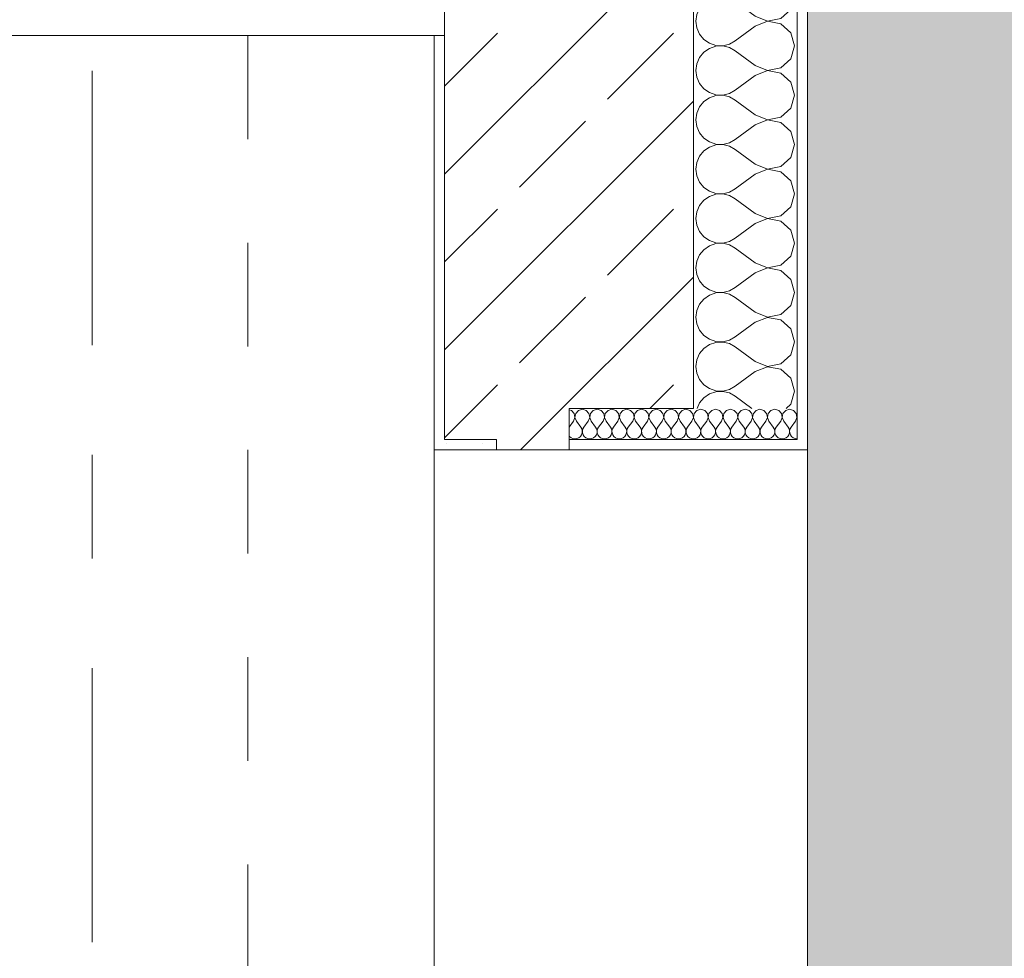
# Model space of a CAD drawing. Header units: metres. Extents: x -3.6 to 85.2, y -11 to 16.8.
# Tile 445 of 508: x 54.5 to 55.4, y -1.4 to -0.5. Entities that reach past the tile are written whole.
import ezdxf

# ---------------------------------------------------------------- set-up
doc = ezdxf.new("R2010")
doc.units = ezdxf.units.M
doc.header["$MEASUREMENT"] = 0
doc.linetypes.add('Strichlinie doppelt', pattern=[0.546806, 0.264583, -0.105833, 0.070556, -0.105833])
doc.linetypes.add('Untersicht', pattern=[0.1, 0.075, -0.025])
for name, color, linetype in [('301 - Elemente.Linie', 7, 'Continuous'), ('302 - Elemente.Schraffur', 7, 'Continuous'), ('451 - Universal.Achsen Raster', 7, 'Continuous'), ('605 - Struktur.Wand Innen', 7, 'Continuous')]:
    doc.layers.add(name, color=color, linetype=linetype)
pattern_1 = [(0, (0, 0), (0, 0.08660254), [0, -0.05]), (0, (0.025, 0.0433), (0, 0.08660254), [0, -0.05])]
pattern_2 = [(45, (0, 0), (-0.01767767, 0.01767767), [0, -0.025])]

# ---------------------------------------------------------------- blocks, each defined once
blk = doc.blocks.new('*X47')
at = {"layer": '605 - Struktur.Wand Innen', "color": 7, "linetype": 'Continuous', "lineweight": 5}
for p, q in [((55.11306, 0.00494), (55.11237, 0)), ((55.16951, 0.00476), (55.16927, 0.00494)), ((55.16951, 0.00476), (55.18166, 0.0001)), ((55.18166, 0.0001), (55.19445, 0.00251)), ((55.19445, 0.00251), (55.1971, 0.00494)), ((55.11237, 0), (55.11328, -0.00651)), ((55.11328, -0.00651), (55.11593, -0.01252)), ((55.16951, -0.00476), (55.15047, -0.01905)), ((55.18166, -0.0001), (55.16951, -0.00476)), ((55.19445, -0.00251), (55.18166, -0.0001)), ((55.20405, -0.01129), (55.19445, -0.00251)), ((55.11593, -0.01252), (55.12012, -0.01758)), ((55.12012, -0.01758), (55.12553, -0.0213)), ((55.20761, -0.02381), (55.20405, -0.01129)), ((55.12553, -0.02632), (55.12012, -0.03004)), ((55.12553, -0.0213), (55.13176, -0.0234)), ((55.13176, -0.02422), (55.12553, -0.02632)), ((55.13176, -0.0234), (55.13832, -0.02371)), ((55.13832, -0.02391), (55.13176, -0.02422)), ((55.13832, -0.02371), (55.14472, -0.02223)), ((55.14472, -0.02539), (55.13832, -0.02391)), ((55.14472, -0.02223), (55.15047, -0.01905)), ((55.15047, -0.02857), (55.14472, -0.02539)), ((55.20405, -0.03633), (55.20761, -0.02381)), ((55.11593, -0.0351), (55.11328, -0.04111)), ((55.12012, -0.03004), (55.11593, -0.0351)), ((55.16951, -0.04286), (55.15047, -0.02857)), ((55.19445, -0.04511), (55.20405, -0.03633)), ((55.11328, -0.04111), (55.11237, -0.04762)), ((55.16951, -0.04286), (55.18166, -0.04752)), ((55.18166, -0.04752), (55.19445, -0.04511)), ((55.11237, -0.04762), (55.11328, -0.05413)), ((55.11328, -0.05413), (55.11593, -0.06014)), ((55.16951, -0.05238), (55.15047, -0.06667)), ((55.18166, -0.04772), (55.16951, -0.05238)), ((55.19445, -0.05013), (55.18166, -0.04772)), ((55.20405, -0.05891), (55.19445, -0.05013)), ((55.11593, -0.06014), (55.12012, -0.06519)), ((55.12012, -0.06519), (55.12553, -0.06891)), ((55.20761, -0.07143), (55.20405, -0.05891)), ((55.12553, -0.07394), (55.12012, -0.07766)), ((55.12553, -0.06891), (55.13176, -0.07101)), ((55.13176, -0.07184), (55.12553, -0.07394)), ((55.13176, -0.07101), (55.13832, -0.07133)), ((55.13832, -0.07152), (55.13176, -0.07184)), ((55.13832, -0.07133), (55.14472, -0.06985)), ((55.14472, -0.07301), (55.13832, -0.07152)), ((55.14472, -0.06985), (55.15047, -0.06667)), ((55.15047, -0.07619), (55.14472, -0.07301)), ((55.20405, -0.08395), (55.20761, -0.07143)), ((55.11593, -0.08272), (55.11328, -0.08873)), ((55.12012, -0.07766), (55.11593, -0.08272)), ((55.16951, -0.09048), (55.15047, -0.07619)), ((55.19445, -0.09272), (55.20405, -0.08395)), ((55.11328, -0.08873), (55.11237, -0.09524)), ((55.16951, -0.09048), (55.18166, -0.09514)), ((55.18166, -0.09514), (55.19445, -0.09272)), ((55.11237, -0.09524), (55.11328, -0.10174)), ((55.11328, -0.10174), (55.11593, -0.10776)), ((55.16951, -0.1), (55.15047, -0.11429)), ((55.18166, -0.09533), (55.16951, -0.1)), ((55.19445, -0.09775), (55.18166, -0.09533)), ((55.20405, -0.10653), (55.19445, -0.09775)), ((55.11593, -0.10776), (55.12012, -0.11281)), ((55.12012, -0.11281), (55.12553, -0.11653)), ((55.20761, -0.11905), (55.20405, -0.10653)), ((55.12553, -0.12156), (55.12012, -0.12528)), ((55.12553, -0.11653), (55.13176, -0.11863)), ((55.13176, -0.11946), (55.12553, -0.12156)), ((55.13176, -0.11863), (55.13832, -0.11895)), ((55.13832, -0.11914), (55.13176, -0.11946)), ((55.13832, -0.11895), (55.14472, -0.11746)), ((55.14472, -0.12063), (55.13832, -0.11914)), ((55.14472, -0.11746), (55.15047, -0.11429)), ((55.15047, -0.12381), (55.14472, -0.12063)), ((55.20405, -0.13157), (55.20761, -0.11905)), ((55.11593, -0.13034), (55.11328, -0.13635)), ((55.12012, -0.12528), (55.11593, -0.13034)), ((55.16951, -0.1381), (55.15047, -0.12381)), ((55.19445, -0.14034), (55.20405, -0.13157)), ((55.11328, -0.13635), (55.11237, -0.14286)), ((55.16951, -0.1381), (55.18166, -0.14276)), ((55.18166, -0.14276), (55.19445, -0.14034)), ((55.11237, -0.14286), (55.11328, -0.14936)), ((55.11328, -0.14936), (55.11593, -0.15537)), ((55.16951, -0.14762), (55.15047, -0.1619)), ((55.18166, -0.14295), (55.16951, -0.14762)), ((55.19445, -0.14537), (55.18166, -0.14295)), ((55.20405, -0.15415), (55.19445, -0.14537)), ((55.11593, -0.15537), (55.12012, -0.16043)), ((55.12012, -0.16043), (55.12553, -0.16415)), ((55.20761, -0.16667), (55.20405, -0.15415)), ((55.12553, -0.16918), (55.12012, -0.1729)), ((55.12553, -0.16415), (55.13176, -0.16625)), ((55.13176, -0.16708), (55.12553, -0.16918)), ((55.13176, -0.16625), (55.13832, -0.16657)), ((55.13832, -0.16676), (55.13176, -0.16708)), ((55.13832, -0.16657), (55.14472, -0.16508)), ((55.14472, -0.16825), (55.13832, -0.16676)), ((55.14472, -0.16508), (55.15047, -0.1619)), ((55.15047, -0.17143), (55.14472, -0.16825)), ((55.20405, -0.17918), (55.20761, -0.16667)), ((55.11593, -0.17796), (55.11328, -0.18397)), ((55.12012, -0.1729), (55.11593, -0.17796)), ((55.16951, -0.18571), (55.15047, -0.17143)), ((55.19445, -0.18796), (55.20405, -0.17918)), ((55.11328, -0.18397), (55.11237, -0.19048)), ((55.16951, -0.18571), (55.18166, -0.19038)), ((55.18166, -0.19038), (55.19445, -0.18796)), ((55.11237, -0.19048), (55.11328, -0.19698)), ((55.11328, -0.19698), (55.11593, -0.20299)), ((55.16951, -0.19524), (55.15047, -0.20952)), ((55.18166, -0.19057), (55.16951, -0.19524)), ((55.19445, -0.19299), (55.18166, -0.19057)), ((55.20405, -0.20177), (55.19445, -0.19299)), ((55.11593, -0.20299), (55.12012, -0.20805)), ((55.12012, -0.20805), (55.12553, -0.21177)), ((55.20761, -0.21429), (55.20405, -0.20177)), ((55.12553, -0.2168), (55.12012, -0.22052)), ((55.12553, -0.21177), (55.13176, -0.21387)), ((55.13176, -0.2147), (55.12553, -0.2168)), ((55.13176, -0.21387), (55.13832, -0.21419)), ((55.13832, -0.21438), (55.13176, -0.2147)), ((55.13832, -0.21419), (55.14472, -0.2127)), ((55.14472, -0.21587), (55.13832, -0.21438)), ((55.14472, -0.2127), (55.15047, -0.20952)), ((55.15047, -0.21905), (55.14472, -0.21587)), ((55.20405, -0.2268), (55.20761, -0.21429)), ((55.11593, -0.22558), (55.11328, -0.23159)), ((55.12012, -0.22052), (55.11593, -0.22558)), ((55.16951, -0.23333), (55.15047, -0.21905)), ((55.19445, -0.23558), (55.20405, -0.2268)), ((55.11328, -0.23159), (55.11237, -0.2381)), ((55.16951, -0.23333), (55.18166, -0.238)), ((55.18166, -0.238), (55.19445, -0.23558)), ((55.11237, -0.2381), (55.11328, -0.2446)), ((55.11328, -0.2446), (55.11593, -0.25061)), ((55.16951, -0.24286), (55.15047, -0.25714)), ((55.18166, -0.23819), (55.16951, -0.24286)), ((55.19445, -0.24061), (55.18166, -0.23819)), ((55.20405, -0.24939), (55.19445, -0.24061)), ((55.11593, -0.25061), (55.12012, -0.25567)), ((55.12012, -0.25567), (55.12553, -0.25939)), ((55.20761, -0.2619), (55.20405, -0.24939)), ((55.12553, -0.26442), (55.12012, -0.26814)), ((55.12553, -0.25939), (55.13176, -0.26149)), ((55.13176, -0.26232), (55.12553, -0.26442)), ((55.13176, -0.26149), (55.13832, -0.26181)), ((55.13832, -0.262), (55.13176, -0.26232)), ((55.13832, -0.26181), (55.14472, -0.26032)), ((55.14472, -0.26349), (55.13832, -0.262)), ((55.14472, -0.26032), (55.15047, -0.25714)), ((55.15047, -0.26667), (55.14472, -0.26349)), ((55.20405, -0.27442), (55.20761, -0.2619)), ((55.11593, -0.2732), (55.11328, -0.27921)), ((55.12012, -0.26814), (55.11593, -0.2732)), ((55.16951, -0.28095), (55.15047, -0.26667)), ((55.19445, -0.2832), (55.20405, -0.27442)), ((55.11328, -0.27921), (55.11237, -0.28571)), ((55.16951, -0.28095), (55.18166, -0.28562)), ((55.18166, -0.28562), (55.19445, -0.2832)), ((55.11237, -0.28571), (55.11328, -0.29222)), ((55.11328, -0.29222), (55.11593, -0.29823)), ((55.16951, -0.29048), (55.15047, -0.30476)), ((55.18166, -0.28581), (55.16951, -0.29048)), ((55.19445, -0.28823), (55.18166, -0.28581)), ((55.20405, -0.29701), (55.19445, -0.28823)), ((55.11593, -0.29823), (55.12012, -0.30329)), ((55.12012, -0.30329), (55.12553, -0.30701)), ((55.20761, -0.30952), (55.20405, -0.29701)), ((55.12553, -0.31204), (55.12012, -0.31576)), ((55.12553, -0.30701), (55.13176, -0.30911)), ((55.13176, -0.30994), (55.12553, -0.31204)), ((55.13176, -0.30911), (55.13832, -0.30943)), ((55.13832, -0.30962), (55.13176, -0.30994)), ((55.13832, -0.30943), (55.14472, -0.30794)), ((55.14472, -0.31111), (55.13832, -0.30962)), ((55.14472, -0.30794), (55.15047, -0.30476)), ((55.15047, -0.31429), (55.14472, -0.31111)), ((55.20405, -0.32204), (55.20761, -0.30952)), ((55.11593, -0.32082), (55.11328, -0.32683)), ((55.12012, -0.31576), (55.11593, -0.32082)), ((55.16951, -0.32857), (55.15047, -0.31429)), ((55.19445, -0.33082), (55.20405, -0.32204)), ((55.11328, -0.32683), (55.11237, -0.33333)), ((55.16951, -0.32857), (55.18166, -0.33324)), ((55.18166, -0.33324), (55.19445, -0.33082)), ((55.11237, -0.33333), (55.11328, -0.33984)), ((55.11328, -0.33984), (55.11593, -0.34585)), ((55.16951, -0.3381), (55.15047, -0.35238)), ((55.18166, -0.33343), (55.16951, -0.3381)), ((55.19445, -0.33585), (55.18166, -0.33343)), ((55.20405, -0.34463), (55.19445, -0.33585)), ((55.11593, -0.34585), (55.12012, -0.35091)), ((55.12012, -0.35091), (55.12553, -0.35463)), ((55.20761, -0.35714), (55.20405, -0.34463)), ((55.12553, -0.35966), (55.12012, -0.36338)), ((55.12553, -0.35463), (55.13176, -0.35673)), ((55.13176, -0.35756), (55.12553, -0.35966)), ((55.13176, -0.35673), (55.13832, -0.35705)), ((55.13832, -0.35724), (55.13176, -0.35756)), ((55.13832, -0.35705), (55.14472, -0.35556)), ((55.14472, -0.35873), (55.13832, -0.35724)), ((55.14472, -0.35556), (55.15047, -0.35238)), ((55.15047, -0.3619), (55.14472, -0.35873)), ((55.20405, -0.36966), (55.20761, -0.35714)), ((55.11593, -0.36843), (55.11328, -0.37445)), ((55.12012, -0.36338), (55.11593, -0.36843)), ((55.16951, -0.37619), (55.15047, -0.3619)), ((55.19445, -0.37844), (55.20405, -0.36966)), ((55.11328, -0.37445), (55.11237, -0.38095)), ((55.16951, -0.37619), (55.18166, -0.38086)), ((55.18166, -0.38086), (55.19445, -0.37844)), ((55.11237, -0.38095), (55.11328, -0.38746)), ((55.11328, -0.38746), (55.11593, -0.39347)), ((55.16951, -0.38571), (55.15047, -0.4)), ((55.18166, -0.38105), (55.16951, -0.38571)), ((55.19445, -0.38347), (55.18166, -0.38105)), ((55.20405, -0.39224), (55.19445, -0.38347)), ((55.11593, -0.39347), (55.12012, -0.39853)), ((55.12012, -0.39853), (55.12553, -0.40225)), ((55.20761, -0.40476), (55.20405, -0.39224)), ((55.12553, -0.40728), (55.12012, -0.411)), ((55.12553, -0.40225), (55.13176, -0.40435)), ((55.13176, -0.40518), (55.12553, -0.40728)), ((55.13176, -0.40435), (55.13832, -0.40467)), ((55.13832, -0.40486), (55.13176, -0.40518)), ((55.13832, -0.40467), (55.14472, -0.40318)), ((55.14472, -0.40634), (55.13832, -0.40486)), ((55.14472, -0.40318), (55.15047, -0.4)), ((55.15047, -0.40952), (55.14472, -0.40634)), ((55.20405, -0.41728), (55.20761, -0.40476)), ((55.11593, -0.41605), (55.11328, -0.42207)), ((55.12012, -0.411), (55.11593, -0.41605)), ((55.16951, -0.42381), (55.15047, -0.40952)), ((55.19445, -0.42606), (55.20405, -0.41728)), ((55.11328, -0.42207), (55.11237, -0.42857)), ((55.16951, -0.42381), (55.18166, -0.42848)), ((55.18166, -0.42848), (55.19445, -0.42606)), ((55.11237, -0.42857), (55.11328, -0.43508)), ((55.11328, -0.43508), (55.11593, -0.44109)), ((55.16951, -0.43333), (55.15047, -0.44762)), ((55.18166, -0.42867), (55.16951, -0.43333)), ((55.19445, -0.43109), (55.18166, -0.42867)), ((55.20405, -0.43986), (55.19445, -0.43109)), ((55.11593, -0.44109), (55.12012, -0.44615)), ((55.12012, -0.44615), (55.12553, -0.44987)), ((55.20761, -0.45238), (55.20405, -0.43986)), ((55.12553, -0.45489), (55.12012, -0.45861)), ((55.12553, -0.44987), (55.13176, -0.45197)), ((55.13176, -0.4528), (55.12553, -0.45489)), ((55.13176, -0.45197), (55.13832, -0.45228)), ((55.13832, -0.45248), (55.13176, -0.4528)), ((55.13832, -0.45228), (55.14472, -0.4508)), ((55.14472, -0.45396), (55.13832, -0.45248)), ((55.14472, -0.4508), (55.15047, -0.44762)), ((55.15047, -0.45714), (55.14472, -0.45396)), ((55.20405, -0.4649), (55.20761, -0.45238)), ((55.11593, -0.46367), (55.11328, -0.46968)), ((55.12012, -0.45861), (55.11593, -0.46367)), ((55.16951, -0.47143), (55.15047, -0.45714)), ((55.19445, -0.47368), (55.20405, -0.4649)), ((55.11328, -0.46968), (55.11237, -0.47619)), ((55.16951, -0.47143), (55.18166, -0.47609)), ((55.18166, -0.47609), (55.19445, -0.47368)), ((55.11237, -0.47619), (55.11328, -0.4827)), ((55.11328, -0.4827), (55.11593, -0.48871)), ((55.16951, -0.48095), (55.15047, -0.49524)), ((55.18166, -0.47629), (55.16951, -0.48095)), ((55.19445, -0.4787), (55.18166, -0.47629)), ((55.20405, -0.48748), (55.19445, -0.4787)), ((55.11593, -0.48871), (55.12012, -0.49377)), ((55.12012, -0.49377), (55.12553, -0.49749)), ((55.20761, -0.5), (55.20405, -0.48748)), ((55.12553, -0.50251), (55.12012, -0.50623)), ((55.12553, -0.49749), (55.13176, -0.49959)), ((55.13176, -0.50041), (55.12553, -0.50251)), ((55.13176, -0.49959), (55.13832, -0.4999)), ((55.13832, -0.5001), (55.13176, -0.50041)), ((55.13832, -0.4999), (55.14472, -0.49842)), ((55.14472, -0.50158), (55.13832, -0.5001)), ((55.14472, -0.49842), (55.15047, -0.49524)), ((55.15047, -0.50476), (55.14472, -0.50158)), ((55.20405, -0.51252), (55.20761, -0.5)), ((55.11593, -0.51129), (55.11328, -0.5173)), ((55.12012, -0.50623), (55.11593, -0.51129)), ((55.16951, -0.51905), (55.15047, -0.50476)), ((55.19445, -0.5213), (55.20405, -0.51252)), ((55.11328, -0.5173), (55.11237, -0.52381)), ((55.16951, -0.51905), (55.18166, -0.52371)), ((55.18166, -0.52371), (55.19445, -0.5213)), ((55.11237, -0.52381), (55.11328, -0.53032)), ((55.11328, -0.53032), (55.11593, -0.53633)), ((55.16951, -0.52857), (55.15047, -0.54286)), ((55.18166, -0.52391), (55.16951, -0.52857)), ((55.19445, -0.52632), (55.18166, -0.52391)), ((55.20405, -0.5351), (55.19445, -0.52632)), ((55.11593, -0.53633), (55.12012, -0.54139)), ((55.12012, -0.54139), (55.12553, -0.54511)), ((55.20761, -0.54762), (55.20405, -0.5351)), ((55.12553, -0.55013), (55.12012, -0.55385)), ((55.12553, -0.54511), (55.13176, -0.5472)), ((55.13176, -0.54803), (55.12553, -0.55013)), ((55.13176, -0.5472), (55.13832, -0.54752)), ((55.13832, -0.54772), (55.13176, -0.54803)), ((55.13832, -0.54752), (55.14472, -0.54604)), ((55.14472, -0.5492), (55.13832, -0.54772)), ((55.14472, -0.54604), (55.15047, -0.54286)), ((55.15047, -0.55238), (55.14472, -0.5492)), ((55.20405, -0.56014), (55.20761, -0.54762)), ((55.11593, -0.55891), (55.11328, -0.56492)), ((55.12012, -0.55385), (55.11593, -0.55891)), ((55.16951, -0.56667), (55.15047, -0.55238)), ((55.19445, -0.56891), (55.20405, -0.56014)), ((55.11328, -0.56492), (55.11237, -0.57143)), ((55.16951, -0.56667), (55.18166, -0.57133)), ((55.18166, -0.57133), (55.19445, -0.56891)), ((55.11237, -0.57143), (55.11328, -0.57793)), ((55.11328, -0.57793), (55.11593, -0.58395)), ((55.16951, -0.57619), (55.15047, -0.59048)), ((55.18166, -0.57152), (55.16951, -0.57619)), ((55.19445, -0.57394), (55.18166, -0.57152)), ((55.20405, -0.58272), (55.19445, -0.57394)), ((55.11593, -0.58395), (55.12012, -0.589)), ((55.20761, -0.59524), (55.20405, -0.58272)), ((55.12012, -0.589), (55.12553, -0.59272)), ((55.12553, -0.59775), (55.12012, -0.60147)), ((55.12553, -0.59272), (55.13176, -0.59482)), ((55.13176, -0.59565), (55.12553, -0.59775)), ((55.13176, -0.59482), (55.13832, -0.59514)), ((55.13832, -0.59533), (55.13176, -0.59565)), ((55.13832, -0.59514), (55.14472, -0.59366)), ((55.14472, -0.59682), (55.13832, -0.59533)), ((55.14472, -0.59366), (55.15047, -0.59048)), ((55.15047, -0.6), (55.14472, -0.59682)), ((55.20405, -0.60776), (55.20761, -0.59524)), ((55.11593, -0.60653), (55.11328, -0.61254)), ((55.12012, -0.60147), (55.11593, -0.60653)), ((55.16951, -0.61429), (55.15047, -0.6)), ((55.19445, -0.61653), (55.20405, -0.60776)), ((55.11328, -0.61254), (55.11237, -0.61905)), ((55.16951, -0.61429), (55.18166, -0.61895)), ((55.18166, -0.61895), (55.19445, -0.61653)), ((55.11237, -0.61905), (55.11328, -0.62555)), ((55.11328, -0.62555), (55.11593, -0.63157)), ((55.16951, -0.62381), (55.15047, -0.6381)), ((55.18166, -0.61914), (55.16951, -0.62381)), ((55.19445, -0.62156), (55.18166, -0.61914)), ((55.20405, -0.63034), (55.19445, -0.62156)), ((55.11593, -0.63157), (55.12012, -0.63662)), ((55.20761, -0.64286), (55.20405, -0.63034)), ((55.12012, -0.63662), (55.12553, -0.64034)), ((55.12553, -0.64537), (55.12012, -0.64909)), ((55.12553, -0.64034), (55.13176, -0.64244)), ((55.13176, -0.64327), (55.12553, -0.64537)), ((55.13176, -0.64244), (55.13832, -0.64276)), ((55.13832, -0.64295), (55.13176, -0.64327)), ((55.13832, -0.64276), (55.14472, -0.64127)), ((55.14472, -0.64444), (55.13832, -0.64295)), ((55.14472, -0.64127), (55.15047, -0.6381)), ((55.15047, -0.64762), (55.14472, -0.64444)), ((55.20405, -0.65537), (55.20761, -0.64286)), ((55.11593, -0.65415), (55.11328, -0.66016)), ((55.12012, -0.64909), (55.11593, -0.65415)), ((55.16951, -0.6619), (55.15047, -0.64762)), ((55.19445, -0.66415), (55.20405, -0.65537)), ((55.11328, -0.66016), (55.11237, -0.66667)), ((55.16951, -0.6619), (55.18166, -0.66657)), ((55.18166, -0.66657), (55.19445, -0.66415)), ((55.11237, -0.66667), (55.11328, -0.67317)), ((55.11328, -0.67317), (55.11593, -0.67918)), ((55.16951, -0.67143), (55.15047, -0.68571)), ((55.18166, -0.66676), (55.16951, -0.67143)), ((55.19445, -0.66918), (55.18166, -0.66676)), ((55.20405, -0.67796), (55.19445, -0.66918)), ((55.11593, -0.67918), (55.12012, -0.68424)), ((55.20761, -0.69048), (55.20405, -0.67796)), ((55.12012, -0.68424), (55.12553, -0.68796)), ((55.12553, -0.69299), (55.12012, -0.69671)), ((55.12553, -0.68796), (55.13176, -0.69006)), ((55.13176, -0.69089), (55.12553, -0.69299)), ((55.13176, -0.69006), (55.13832, -0.69038)), ((55.13832, -0.69057), (55.13176, -0.69089)), ((55.13832, -0.69038), (55.14472, -0.68889)), ((55.14472, -0.69206), (55.13832, -0.69057)), ((55.14472, -0.68889), (55.15047, -0.68571)), ((55.15047, -0.69524), (55.14472, -0.69206)), ((55.20405, -0.70299), (55.20761, -0.69048)), ((55.11593, -0.70177), (55.11328, -0.70778)), ((55.12012, -0.69671), (55.11593, -0.70177)), ((55.16951, -0.70952), (55.15047, -0.69524)), ((55.19445, -0.71177), (55.20405, -0.70299)), ((55.11328, -0.70778), (55.11237, -0.71429)), ((55.16951, -0.70952), (55.18166, -0.71419)), ((55.18166, -0.71419), (55.19445, -0.71177)), ((55.11237, -0.71429), (55.11328, -0.72079)), ((55.11328, -0.72079), (55.11593, -0.7268)), ((55.16951, -0.71905), (55.15047, -0.73333)), ((55.18166, -0.71438), (55.16951, -0.71905)), ((55.19445, -0.7168), (55.18166, -0.71438)), ((55.20405, -0.72558), (55.19445, -0.7168)), ((55.11593, -0.7268), (55.12012, -0.73186)), ((55.20761, -0.7381), (55.20405, -0.72558)), ((55.12012, -0.73186), (55.12553, -0.73558)), ((55.12553, -0.74061), (55.12012, -0.74433)), ((55.12553, -0.73558), (55.13176, -0.73768)), ((55.13176, -0.73851), (55.12553, -0.74061)), ((55.13176, -0.73768), (55.13832, -0.738)), ((55.13832, -0.73819), (55.13176, -0.73851)), ((55.13832, -0.738), (55.14472, -0.73651)), ((55.14472, -0.73968), (55.13832, -0.73819)), ((55.14472, -0.73651), (55.15047, -0.73333)), ((55.15047, -0.74286), (55.14472, -0.73968)), ((55.20405, -0.75061), (55.20761, -0.7381)), ((55.11593, -0.74939), (55.11328, -0.7554)), ((55.12012, -0.74433), (55.11593, -0.74939)), ((55.16951, -0.75714), (55.15047, -0.74286)), ((55.11328, -0.7554), (55.11237, -0.7619)), ((55.16951, -0.75714), (55.18166, -0.76181)), ((55.18166, -0.76181), (55.19445, -0.75939)), ((55.19445, -0.75939), (55.20405, -0.75061)), ((55.11237, -0.7619), (55.11328, -0.76841)), ((55.11328, -0.76841), (55.11593, -0.77442)), ((55.16951, -0.76667), (55.15047, -0.78095)), ((55.18166, -0.762), (55.16951, -0.76667)), ((55.19445, -0.76442), (55.18166, -0.762)), ((55.20405, -0.7732), (55.19445, -0.76442)), ((55.11593, -0.77442), (55.12012, -0.77948)), ((55.20761, -0.78571), (55.20405, -0.7732)), ((55.12012, -0.77948), (55.12553, -0.7832)), ((55.12553, -0.78823), (55.12012, -0.79195)), ((55.12553, -0.7832), (55.13176, -0.7853)), ((55.13176, -0.78613), (55.12553, -0.78823)), ((55.13176, -0.7853), (55.13832, -0.78562)), ((55.13832, -0.78581), (55.13176, -0.78613)), ((55.13832, -0.78562), (55.14472, -0.78413)), ((55.14472, -0.7873), (55.13832, -0.78581)), ((55.14472, -0.78413), (55.15047, -0.78095)), ((55.15047, -0.79048), (55.14472, -0.7873)), ((55.20405, -0.79823), (55.20761, -0.78571)), ((55.11593, -0.79701), (55.11328, -0.80302)), ((55.12012, -0.79195), (55.11593, -0.79701)), ((55.16951, -0.80476), (55.15047, -0.79048)), ((55.11328, -0.80302), (55.11237, -0.80952)), ((55.16951, -0.80476), (55.18166, -0.80943)), ((55.18166, -0.80943), (55.19445, -0.80701)), ((55.19445, -0.80701), (55.20405, -0.79823)), ((55.11237, -0.80952), (55.11328, -0.81603)), ((55.11328, -0.81603), (55.11593, -0.82204)), ((55.16951, -0.81429), (55.15047, -0.82857)), ((55.18166, -0.80962), (55.16951, -0.81429)), ((55.19445, -0.81204), (55.18166, -0.80962)), ((55.20405, -0.82082), (55.19445, -0.81204)), ((55.11593, -0.82204), (55.12012, -0.8271)), ((55.20761, -0.83333), (55.20405, -0.82082)), ((55.12012, -0.8271), (55.12553, -0.83082)), ((55.12553, -0.83585), (55.12012, -0.83957)), ((55.12553, -0.83082), (55.13176, -0.83292)), ((55.13176, -0.83375), (55.12553, -0.83585)), ((55.13176, -0.83292), (55.13832, -0.83324)), ((55.13832, -0.83343), (55.13176, -0.83375)), ((55.13832, -0.83324), (55.14472, -0.83175)), ((55.14472, -0.83492), (55.13832, -0.83343)), ((55.14472, -0.83175), (55.15047, -0.82857)), ((55.15047, -0.8381), (55.14472, -0.83492)), ((55.20405, -0.84585), (55.20761, -0.83333)), ((55.11593, -0.84463), (55.11356, -0.85)), ((55.12012, -0.83957), (55.11593, -0.84463)), ((55.16634, -0.85), (55.15047, -0.8381)), ((55.19951, -0.85), (55.20405, -0.84585))]:
    blk.add_line(p, q, dxfattribs=at)
blk = doc.blocks.new('*X49')
at = {"layer": '605 - Struktur.Wand Innen', "color": 7, "linetype": 'Continuous', "lineweight": 5}
for p, q in [((54.99232, -0.85178), (54.98999, -0.85112)), ((54.99495, -0.85466), (54.99232, -0.85178)), ((54.99567, -0.8585), (54.99495, -0.85466)), ((54.99646, -0.85466), (54.99573, -0.8585)), ((54.99909, -0.85178), (54.99646, -0.85466)), ((55.00285, -0.85071), (54.99909, -0.85178)), ((55.0066, -0.85178), (55.00285, -0.85071)), ((55.00923, -0.85466), (55.0066, -0.85178)), ((55.00996, -0.8585), (55.00923, -0.85466)), ((55.01074, -0.85466), (55.01002, -0.8585)), ((55.01338, -0.85178), (55.01074, -0.85466)), ((55.01713, -0.85071), (55.01338, -0.85178)), ((55.02089, -0.85178), (55.01713, -0.85071)), ((55.02352, -0.85466), (55.02089, -0.85178)), ((55.02425, -0.8585), (55.02352, -0.85466)), ((55.02503, -0.85466), (55.0243, -0.8585)), ((55.02766, -0.85178), (55.02503, -0.85466)), ((55.03142, -0.85071), (55.02766, -0.85178)), ((55.03517, -0.85178), (55.03142, -0.85071)), ((55.03781, -0.85466), (55.03517, -0.85178)), ((55.03853, -0.8585), (55.03781, -0.85466)), ((55.03931, -0.85466), (55.03859, -0.8585)), ((55.04195, -0.85178), (55.03931, -0.85466)), ((55.0457, -0.85071), (55.04195, -0.85178)), ((55.04946, -0.85178), (55.0457, -0.85071)), ((55.05209, -0.85466), (55.04946, -0.85178)), ((55.05282, -0.8585), (55.05209, -0.85466)), ((55.0536, -0.85466), (55.05288, -0.8585)), ((55.05623, -0.85178), (55.0536, -0.85466)), ((55.05999, -0.85071), (55.05623, -0.85178)), ((55.06374, -0.85178), (55.05999, -0.85071)), ((55.06638, -0.85466), (55.06374, -0.85178)), ((55.0671, -0.8585), (55.06638, -0.85466)), ((55.06789, -0.85466), (55.06716, -0.8585)), ((55.07052, -0.85178), (55.06789, -0.85466)), ((55.07427, -0.85071), (55.07052, -0.85178)), ((55.07803, -0.85178), (55.07427, -0.85071)), ((55.08066, -0.85466), (55.07803, -0.85178)), ((55.08139, -0.8585), (55.08066, -0.85466)), ((55.08217, -0.85466), (55.08145, -0.8585)), ((55.08481, -0.85178), (55.08217, -0.85466)), ((55.08856, -0.85071), (55.08481, -0.85178)), ((55.09232, -0.85178), (55.08856, -0.85071)), ((55.09495, -0.85466), (55.09232, -0.85178)), ((55.09567, -0.8585), (55.09495, -0.85466)), ((55.09646, -0.85466), (55.09573, -0.8585)), ((55.09909, -0.85178), (55.09646, -0.85466)), ((55.10285, -0.85071), (55.09909, -0.85178)), ((55.1066, -0.85178), (55.10285, -0.85071)), ((55.10923, -0.85466), (55.1066, -0.85178)), ((55.10996, -0.8585), (55.10923, -0.85466)), ((55.11074, -0.85466), (55.11002, -0.8585)), ((55.11338, -0.85178), (55.11074, -0.85466)), ((55.11713, -0.85071), (55.11338, -0.85178)), ((55.12089, -0.85178), (55.11713, -0.85071)), ((55.12352, -0.85466), (55.12089, -0.85178)), ((55.12425, -0.8585), (55.12352, -0.85466)), ((55.12503, -0.85466), (55.1243, -0.8585)), ((55.12766, -0.85178), (55.12503, -0.85466)), ((55.13142, -0.85071), (55.12766, -0.85178)), ((55.13517, -0.85178), (55.13142, -0.85071)), ((55.13781, -0.85466), (55.13517, -0.85178)), ((55.13853, -0.8585), (55.13781, -0.85466)), ((55.13931, -0.85466), (55.13859, -0.8585)), ((55.14195, -0.85178), (55.13931, -0.85466)), ((55.1457, -0.85071), (55.14195, -0.85178)), ((55.14946, -0.85178), (55.1457, -0.85071)), ((55.15209, -0.85466), (55.14946, -0.85178)), ((55.15282, -0.8585), (55.15209, -0.85466)), ((55.1536, -0.85466), (55.15288, -0.8585)), ((55.15623, -0.85178), (55.1536, -0.85466)), ((55.15999, -0.85071), (55.15623, -0.85178)), ((55.16374, -0.85178), (55.15999, -0.85071)), ((55.16638, -0.85466), (55.16374, -0.85178)), ((55.1671, -0.8585), (55.16638, -0.85466)), ((55.16789, -0.85466), (55.16716, -0.8585)), ((55.17052, -0.85178), (55.16789, -0.85466)), ((55.17427, -0.85071), (55.17052, -0.85178)), ((55.17803, -0.85178), (55.17427, -0.85071)), ((55.18066, -0.85466), (55.17803, -0.85178)), ((55.18139, -0.8585), (55.18066, -0.85466)), ((55.18217, -0.85466), (55.18145, -0.8585)), ((55.18481, -0.85178), (55.18217, -0.85466)), ((55.18856, -0.85071), (55.18481, -0.85178)), ((55.19232, -0.85178), (55.18856, -0.85071)), ((55.19495, -0.85466), (55.19232, -0.85178)), ((55.19567, -0.8585), (55.19495, -0.85466)), ((55.19646, -0.85466), (55.19573, -0.8585)), ((55.19909, -0.85178), (55.19646, -0.85466)), ((55.20285, -0.85071), (55.19909, -0.85178)), ((55.2066, -0.85178), (55.20285, -0.85071)), ((55.20923, -0.85466), (55.2066, -0.85178)), ((55.20996, -0.8585), (55.20923, -0.85466)), ((54.99427, -0.86214), (54.98999, -0.86786)), ((54.99427, -0.86214), (54.99567, -0.8585)), ((54.99573, -0.8585), (54.99713, -0.86214)), ((54.99713, -0.86214), (55.00142, -0.86786)), ((55.00856, -0.86214), (55.00427, -0.86786)), ((55.00856, -0.86214), (55.00996, -0.8585)), ((55.01002, -0.8585), (55.01142, -0.86214)), ((55.01142, -0.86214), (55.0157, -0.86786)), ((55.02285, -0.86214), (55.01856, -0.86786)), ((55.02285, -0.86214), (55.02425, -0.8585)), ((55.0243, -0.8585), (55.0257, -0.86214)), ((55.0257, -0.86214), (55.02999, -0.86786)), ((55.03713, -0.86214), (55.03285, -0.86786)), ((55.03713, -0.86214), (55.03853, -0.8585)), ((55.03859, -0.8585), (55.03999, -0.86214)), ((55.03999, -0.86214), (55.04427, -0.86786)), ((55.05142, -0.86214), (55.04713, -0.86786)), ((55.05142, -0.86214), (55.05282, -0.8585)), ((55.05288, -0.8585), (55.05427, -0.86214)), ((55.05427, -0.86214), (55.05856, -0.86786)), ((55.0657, -0.86214), (55.06142, -0.86786)), ((55.0657, -0.86214), (55.0671, -0.8585)), ((55.06716, -0.8585), (55.06856, -0.86214)), ((55.06856, -0.86214), (55.07285, -0.86786)), ((55.07999, -0.86214), (55.0757, -0.86786)), ((55.07999, -0.86214), (55.08139, -0.8585)), ((55.08145, -0.8585), (55.08285, -0.86214)), ((55.08285, -0.86214), (55.08713, -0.86786)), ((55.09427, -0.86214), (55.08999, -0.86786)), ((55.09427, -0.86214), (55.09567, -0.8585)), ((55.09573, -0.8585), (55.09713, -0.86214)), ((55.09713, -0.86214), (55.10142, -0.86786)), ((55.10856, -0.86214), (55.10427, -0.86786)), ((55.10856, -0.86214), (55.10996, -0.8585)), ((55.11002, -0.8585), (55.11142, -0.86214)), ((55.11142, -0.86214), (55.1157, -0.86786)), ((55.12285, -0.86214), (55.11856, -0.86786)), ((55.12285, -0.86214), (55.12425, -0.8585)), ((55.1243, -0.8585), (55.1257, -0.86214)), ((55.1257, -0.86214), (55.12999, -0.86786)), ((55.13713, -0.86214), (55.13285, -0.86786)), ((55.13713, -0.86214), (55.13853, -0.8585)), ((55.13859, -0.8585), (55.13999, -0.86214)), ((55.13999, -0.86214), (55.14427, -0.86786)), ((55.15142, -0.86214), (55.14713, -0.86786)), ((55.15142, -0.86214), (55.15282, -0.8585)), ((55.15288, -0.8585), (55.15427, -0.86214)), ((55.15427, -0.86214), (55.15856, -0.86786)), ((55.1657, -0.86214), (55.16142, -0.86786)), ((55.1657, -0.86214), (55.1671, -0.8585)), ((55.16716, -0.8585), (55.16856, -0.86214)), ((55.16856, -0.86214), (55.17285, -0.86786)), ((55.17999, -0.86214), (55.1757, -0.86786)), ((55.17999, -0.86214), (55.18139, -0.8585)), ((55.18145, -0.8585), (55.18285, -0.86214)), ((55.18285, -0.86214), (55.18713, -0.86786)), ((55.19427, -0.86214), (55.18999, -0.86786)), ((55.19427, -0.86214), (55.19567, -0.8585)), ((55.19573, -0.8585), (55.19713, -0.86214)), ((55.19713, -0.86214), (55.20142, -0.86786)), ((55.20856, -0.86214), (55.20427, -0.86786)), ((55.20856, -0.86214), (55.20996, -0.8585)), ((55.00237, -0.86958), (55.00142, -0.86786)), ((55.00209, -0.87534), (55.00272, -0.87347)), ((55.00282, -0.8715), (55.00237, -0.86958)), ((55.00272, -0.87347), (55.00282, -0.8715)), ((55.00332, -0.86958), (55.00288, -0.8715)), ((55.00288, -0.8715), (55.00297, -0.87347)), ((55.00297, -0.87347), (55.0036, -0.87534)), ((55.00427, -0.86786), (55.00332, -0.86958)), ((55.01666, -0.86958), (55.0157, -0.86786)), ((55.01638, -0.87534), (55.01701, -0.87347)), ((55.0171, -0.8715), (55.01666, -0.86958)), ((55.01701, -0.87347), (55.0171, -0.8715)), ((55.01761, -0.86958), (55.01716, -0.8715)), ((55.01716, -0.8715), (55.01726, -0.87347)), ((55.01726, -0.87347), (55.01789, -0.87534)), ((55.01856, -0.86786), (55.01761, -0.86958)), ((55.03094, -0.86958), (55.02999, -0.86786)), ((55.03066, -0.87534), (55.03129, -0.87347)), ((55.03139, -0.8715), (55.03094, -0.86958)), ((55.03129, -0.87347), (55.03139, -0.8715)), ((55.03189, -0.86958), (55.03145, -0.8715)), ((55.03145, -0.8715), (55.03154, -0.87347)), ((55.03154, -0.87347), (55.03217, -0.87534)), ((55.03285, -0.86786), (55.03189, -0.86958)), ((55.04523, -0.86958), (55.04427, -0.86786)), ((55.04495, -0.87534), (55.04558, -0.87347)), ((55.04567, -0.8715), (55.04523, -0.86958)), ((55.04558, -0.87347), (55.04567, -0.8715)), ((55.04618, -0.86958), (55.04573, -0.8715)), ((55.04573, -0.8715), (55.04583, -0.87347)), ((55.04583, -0.87347), (55.04646, -0.87534)), ((55.04713, -0.86786), (55.04618, -0.86958)), ((55.05951, -0.86958), (55.05856, -0.86786)), ((55.05923, -0.87534), (55.05986, -0.87347)), ((55.05996, -0.8715), (55.05951, -0.86958)), ((55.05986, -0.87347), (55.05996, -0.8715)), ((55.06046, -0.86958), (55.06002, -0.8715)), ((55.06002, -0.8715), (55.06011, -0.87347)), ((55.06011, -0.87347), (55.06074, -0.87534)), ((55.06142, -0.86786), (55.06046, -0.86958)), ((55.0738, -0.86958), (55.07285, -0.86786)), ((55.07352, -0.87534), (55.07415, -0.87347)), ((55.07425, -0.8715), (55.0738, -0.86958)), ((55.07415, -0.87347), (55.07425, -0.8715)), ((55.07475, -0.86958), (55.0743, -0.8715)), ((55.0743, -0.8715), (55.0744, -0.87347)), ((55.0744, -0.87347), (55.07503, -0.87534)), ((55.0757, -0.86786), (55.07475, -0.86958)), ((55.08809, -0.86958), (55.08713, -0.86786)), ((55.08781, -0.87534), (55.08844, -0.87347)), ((55.08853, -0.8715), (55.08809, -0.86958)), ((55.08844, -0.87347), (55.08853, -0.8715)), ((55.08904, -0.86958), (55.08859, -0.8715)), ((55.08859, -0.8715), (55.08868, -0.87347)), ((55.08868, -0.87347), (55.08931, -0.87534)), ((55.08999, -0.86786), (55.08904, -0.86958)), ((55.10237, -0.86958), (55.10142, -0.86786)), ((55.10209, -0.87534), (55.10272, -0.87347)), ((55.10282, -0.8715), (55.10237, -0.86958)), ((55.10272, -0.87347), (55.10282, -0.8715)), ((55.10332, -0.86958), (55.10288, -0.8715)), ((55.10288, -0.8715), (55.10297, -0.87347)), ((55.10297, -0.87347), (55.1036, -0.87534)), ((55.10427, -0.86786), (55.10332, -0.86958)), ((55.11666, -0.86958), (55.1157, -0.86786)), ((55.11638, -0.87534), (55.11701, -0.87347)), ((55.1171, -0.8715), (55.11666, -0.86958)), ((55.11701, -0.87347), (55.1171, -0.8715)), ((55.11761, -0.86958), (55.11716, -0.8715)), ((55.11716, -0.8715), (55.11726, -0.87347)), ((55.11726, -0.87347), (55.11789, -0.87534)), ((55.11856, -0.86786), (55.11761, -0.86958)), ((55.13094, -0.86958), (55.12999, -0.86786)), ((55.13066, -0.87534), (55.13129, -0.87347)), ((55.13139, -0.8715), (55.13094, -0.86958)), ((55.13129, -0.87347), (55.13139, -0.8715)), ((55.13189, -0.86958), (55.13145, -0.8715)), ((55.13145, -0.8715), (55.13154, -0.87347)), ((55.13154, -0.87347), (55.13217, -0.87534)), ((55.13285, -0.86786), (55.13189, -0.86958)), ((55.14523, -0.86958), (55.14427, -0.86786)), ((55.14495, -0.87534), (55.14558, -0.87347)), ((55.14567, -0.8715), (55.14523, -0.86958)), ((55.14558, -0.87347), (55.14567, -0.8715)), ((55.14618, -0.86958), (55.14573, -0.8715)), ((55.14573, -0.8715), (55.14583, -0.87347)), ((55.14583, -0.87347), (55.14646, -0.87534)), ((55.14713, -0.86786), (55.14618, -0.86958)), ((55.15951, -0.86958), (55.15856, -0.86786)), ((55.15923, -0.87534), (55.15986, -0.87347)), ((55.15996, -0.8715), (55.15951, -0.86958)), ((55.15986, -0.87347), (55.15996, -0.8715)), ((55.16046, -0.86958), (55.16002, -0.8715)), ((55.16002, -0.8715), (55.16011, -0.87347)), ((55.16011, -0.87347), (55.16074, -0.87534)), ((55.16142, -0.86786), (55.16046, -0.86958)), ((55.1738, -0.86958), (55.17285, -0.86786)), ((55.17352, -0.87534), (55.17415, -0.87347)), ((55.17425, -0.8715), (55.1738, -0.86958)), ((55.17415, -0.87347), (55.17425, -0.8715)), ((55.17475, -0.86958), (55.1743, -0.8715)), ((55.1743, -0.8715), (55.1744, -0.87347)), ((55.1744, -0.87347), (55.17503, -0.87534)), ((55.1757, -0.86786), (55.17475, -0.86958)), ((55.18809, -0.86958), (55.18713, -0.86786)), ((55.18781, -0.87534), (55.18844, -0.87347)), ((55.18853, -0.8715), (55.18809, -0.86958)), ((55.18844, -0.87347), (55.18853, -0.8715)), ((55.18904, -0.86958), (55.18859, -0.8715)), ((55.18859, -0.8715), (55.18868, -0.87347)), ((55.18868, -0.87347), (55.18931, -0.87534)), ((55.18999, -0.86786), (55.18904, -0.86958)), ((55.20237, -0.86958), (55.20142, -0.86786)), ((55.20209, -0.87534), (55.20272, -0.87347)), ((55.20282, -0.8715), (55.20237, -0.86958)), ((55.20272, -0.87347), (55.20282, -0.8715)), ((55.20332, -0.86958), (55.20288, -0.8715)), ((55.20288, -0.8715), (55.20297, -0.87347)), ((55.20297, -0.87347), (55.2036, -0.87534)), ((55.20427, -0.86786), (55.20332, -0.86958)), ((54.98999, -0.87632), (54.99043, -0.87696)), ((54.99043, -0.87696), (54.99195, -0.87822)), ((54.99195, -0.87822), (54.99375, -0.87901)), ((54.99375, -0.87901), (54.9957, -0.87929)), ((54.9957, -0.87929), (54.99766, -0.87901)), ((54.99766, -0.87901), (54.99946, -0.87822)), ((54.99946, -0.87822), (55.00098, -0.87696)), ((55.00098, -0.87696), (55.00209, -0.87534)), ((55.0036, -0.87534), (55.00472, -0.87696)), ((55.00472, -0.87696), (55.00623, -0.87822)), ((55.00623, -0.87822), (55.00804, -0.87901)), ((55.00804, -0.87901), (55.00999, -0.87929)), ((55.00999, -0.87929), (55.01194, -0.87901)), ((55.01194, -0.87901), (55.01374, -0.87822)), ((55.01374, -0.87822), (55.01526, -0.87696)), ((55.01526, -0.87696), (55.01638, -0.87534)), ((55.01789, -0.87534), (55.019, -0.87696)), ((55.019, -0.87696), (55.02052, -0.87822)), ((55.02052, -0.87822), (55.02232, -0.87901)), ((55.02232, -0.87901), (55.02427, -0.87929)), ((55.02427, -0.87929), (55.02623, -0.87901)), ((55.02623, -0.87901), (55.02803, -0.87822)), ((55.02803, -0.87822), (55.02955, -0.87696)), ((55.02955, -0.87696), (55.03066, -0.87534)), ((55.03217, -0.87534), (55.03329, -0.87696)), ((55.03329, -0.87696), (55.03481, -0.87822)), ((55.03481, -0.87822), (55.03661, -0.87901)), ((55.03661, -0.87901), (55.03856, -0.87929)), ((55.03856, -0.87929), (55.04051, -0.87901)), ((55.04051, -0.87901), (55.04232, -0.87822)), ((55.04232, -0.87822), (55.04383, -0.87696)), ((55.04383, -0.87696), (55.04495, -0.87534)), ((55.04646, -0.87534), (55.04757, -0.87696)), ((55.04757, -0.87696), (55.04909, -0.87822)), ((55.04909, -0.87822), (55.05089, -0.87901)), ((55.05089, -0.87901), (55.05285, -0.87929)), ((55.05285, -0.87929), (55.0548, -0.87901)), ((55.0548, -0.87901), (55.0566, -0.87822)), ((55.0566, -0.87822), (55.05812, -0.87696)), ((55.05812, -0.87696), (55.05923, -0.87534)), ((55.06074, -0.87534), (55.06186, -0.87696)), ((55.06186, -0.87696), (55.06338, -0.87822)), ((55.06338, -0.87822), (55.06518, -0.87901)), ((55.06518, -0.87901), (55.06713, -0.87929)), ((55.06713, -0.87929), (55.06908, -0.87901)), ((55.06908, -0.87901), (55.07089, -0.87822)), ((55.07089, -0.87822), (55.0724, -0.87696)), ((55.0724, -0.87696), (55.07352, -0.87534)), ((55.07503, -0.87534), (55.07614, -0.87696)), ((55.07614, -0.87696), (55.07766, -0.87822)), ((55.07766, -0.87822), (55.07947, -0.87901)), ((55.07947, -0.87901), (55.08142, -0.87929)), ((55.08142, -0.87929), (55.08337, -0.87901)), ((55.08337, -0.87901), (55.08517, -0.87822)), ((55.08517, -0.87822), (55.08669, -0.87696)), ((55.08669, -0.87696), (55.08781, -0.87534)), ((55.08931, -0.87534), (55.09043, -0.87696)), ((55.09043, -0.87696), (55.09195, -0.87822)), ((55.09195, -0.87822), (55.09375, -0.87901)), ((55.09375, -0.87901), (55.0957, -0.87929)), ((55.0957, -0.87929), (55.09766, -0.87901)), ((55.09766, -0.87901), (55.09946, -0.87822)), ((55.09946, -0.87822), (55.10098, -0.87696)), ((55.10098, -0.87696), (55.10209, -0.87534)), ((55.1036, -0.87534), (55.10472, -0.87696)), ((55.10472, -0.87696), (55.10623, -0.87822)), ((55.10623, -0.87822), (55.10804, -0.87901)), ((55.10804, -0.87901), (55.10999, -0.87929)), ((55.10999, -0.87929), (55.11194, -0.87901)), ((55.11194, -0.87901), (55.11374, -0.87822)), ((55.11374, -0.87822), (55.11526, -0.87696)), ((55.11526, -0.87696), (55.11638, -0.87534)), ((55.11789, -0.87534), (55.119, -0.87696)), ((55.119, -0.87696), (55.12052, -0.87822)), ((55.12052, -0.87822), (55.12232, -0.87901)), ((55.12232, -0.87901), (55.12427, -0.87929)), ((55.12427, -0.87929), (55.12623, -0.87901)), ((55.12623, -0.87901), (55.12803, -0.87822)), ((55.12803, -0.87822), (55.12955, -0.87696)), ((55.12955, -0.87696), (55.13066, -0.87534)), ((55.13217, -0.87534), (55.13329, -0.87696)), ((55.13329, -0.87696), (55.13481, -0.87822)), ((55.13481, -0.87822), (55.13661, -0.87901)), ((55.13661, -0.87901), (55.13856, -0.87929)), ((55.13856, -0.87929), (55.14051, -0.87901)), ((55.14051, -0.87901), (55.14232, -0.87822)), ((55.14232, -0.87822), (55.14383, -0.87696)), ((55.14383, -0.87696), (55.14495, -0.87534)), ((55.14646, -0.87534), (55.14757, -0.87696)), ((55.14757, -0.87696), (55.14909, -0.87822)), ((55.14909, -0.87822), (55.15089, -0.87901)), ((55.15089, -0.87901), (55.15285, -0.87929)), ((55.15285, -0.87929), (55.1548, -0.87901)), ((55.1548, -0.87901), (55.1566, -0.87822)), ((55.1566, -0.87822), (55.15812, -0.87696)), ((55.15812, -0.87696), (55.15923, -0.87534)), ((55.16074, -0.87534), (55.16186, -0.87696)), ((55.16186, -0.87696), (55.16338, -0.87822)), ((55.16338, -0.87822), (55.16518, -0.87901)), ((55.16518, -0.87901), (55.16713, -0.87929)), ((55.16713, -0.87929), (55.16908, -0.87901)), ((55.16908, -0.87901), (55.17089, -0.87822)), ((55.17089, -0.87822), (55.1724, -0.87696)), ((55.1724, -0.87696), (55.17352, -0.87534)), ((55.17503, -0.87534), (55.17614, -0.87696)), ((55.17614, -0.87696), (55.17766, -0.87822)), ((55.17766, -0.87822), (55.17947, -0.87901)), ((55.17947, -0.87901), (55.18142, -0.87929)), ((55.18142, -0.87929), (55.18337, -0.87901)), ((55.18337, -0.87901), (55.18517, -0.87822)), ((55.18517, -0.87822), (55.18669, -0.87696)), ((55.18669, -0.87696), (55.18781, -0.87534)), ((55.18931, -0.87534), (55.19043, -0.87696)), ((55.19043, -0.87696), (55.19195, -0.87822)), ((55.19195, -0.87822), (55.19375, -0.87901)), ((55.19375, -0.87901), (55.1957, -0.87929)), ((55.1957, -0.87929), (55.19766, -0.87901)), ((55.19766, -0.87901), (55.19946, -0.87822)), ((55.19946, -0.87822), (55.20098, -0.87696)), ((55.20098, -0.87696), (55.20209, -0.87534)), ((55.2036, -0.87534), (55.20472, -0.87696)), ((55.20472, -0.87696), (55.20623, -0.87822)), ((55.20623, -0.87822), (55.20804, -0.87901)), ((55.20804, -0.87901), (55.20999, -0.87929))]:
    blk.add_line(p, q, dxfattribs=at)

msp = doc.modelspace()

# ---------------------------------------------------------------- hatches: boundary and pattern name
at = {"layer": '302 - Elemente.Schraffur', "linetype": 'Continuous', "lineweight": 0, "true_color": 0x282828}
msp.add_hatch(color=250, dxfattribs=at).paths.add_polyline_path([(55.21999, -3.31), (62.43503, -3.31), (62.43503, -0.155), (55.22001, -0.155)])
at = {"layer": '605 - Struktur.Wand Innen', "linetype": 'Continuous', "lineweight": 0, "true_color": 0x000000}
h = msp.add_hatch(dxfattribs=at)
h.set_pattern_fill('Beton__Stahlbeton_0001', color=18, style=0, pattern_type=2)
h.set_pattern_definition([(45, (0, 0), (-0.08485281, 0.08485281), []), (45, (-0.04243, 0.04243), (-0.08485281, 0.08485281), [0.09, -0.03])])
h.paths.add_polyline_path([(55.10999, 0.00494), (54.86999, 0.00494), (54.86999, -0.88), (54.91999, -0.88), (54.91999, -0.89), (54.98999, -0.89), (54.98999, -0.88), (54.98999, -0.85), (55.10999, -0.85)])
h = msp.add_hatch(dxfattribs=at)
h.set_pattern_fill('Verputz_0001', color=18, style=0, pattern_type=2)
h.set_pattern_definition(pattern_1)
h.paths.add_polyline_path([(55.20999, -0.88), (55.21999, -0.88), (55.21999, 0.00494), (55.20999, 0.00494)])
h = msp.add_hatch(dxfattribs=at)
h.set_pattern_fill('Gips_0001', color=18, style=0, pattern_type=2)
h.set_pattern_definition(pattern_2)
h.paths.add_polyline_path([(54.85999, -0.49), (54.85999, -0.88), (54.86999, -0.88), (54.86999, -0.49)])
h = msp.add_hatch(dxfattribs=at)
h.set_pattern_fill('Gips_0001', color=18, style=0, pattern_type=2)
h.set_pattern_definition(pattern_2)
h.paths.add_polyline_path([(54.85999, -0.88), (54.85999, -0.89), (54.91999, -0.89), (54.91999, -0.88)])
h = msp.add_hatch(dxfattribs=at)
h.set_pattern_fill('Verputz_0001', color=18, style=0, pattern_type=2)
h.set_pattern_definition(pattern_1)
h.paths.add_polyline_path([(55.21999, -0.88), (54.98999, -0.88), (54.98999, -0.89), (55.21999, -0.89)])

# ---------------------------------------------------------------- linework, layer by layer
at = {"layer": '301 - Elemente.Linie', "color": 7, "linetype": 'Untersicht', "lineweight": 13}
msp.add_line((54.67999, -0.49), (54.67999, -3.31), dxfattribs=at)
at = {"layer": '451 - Universal.Achsen Raster', "color": 160, "linetype": 'Strichlinie doppelt', "lineweight": 9, "true_color": 0x3232ff}
msp.add_line((54.52999, -10.585), (54.52999, 16.355), dxfattribs=at)
at = {"layer": '605 - Struktur.Wand Innen', "color": 7, "linetype": 'Continuous', "lineweight": 18}
for p, q in [((54.86999, -0.49), (54.86999, 0.00494)), ((54.86999, -0.49), (54.86999, 0.00494)), ((55.10999, -0.85), (55.10999, 0.00494)), ((54.85999, -0.49), (54.86999, -0.49)), ((54.85999, -0.49), (54.86999, -0.49)), ((54.86999, -0.49), (54.86999, -0.88)), ((55.10999, -0.85), (54.98999, -0.85)), ((54.86999, -0.88), (54.91999, -0.88)), ((54.98999, -0.89), (54.91999, -0.89))]:
    msp.add_line(p, q, dxfattribs=at)
at = {"layer": '605 - Struktur.Wand Innen', "color": 7, "linetype": 'Continuous', "lineweight": 13}
for p, q in [((55.20999, -0.85), (55.20999, 0.00494)), ((54.98999, -0.85), (54.98999, -0.88)), ((55.20999, -0.85), (55.20999, -0.88)), ((54.85999, -0.88), (54.85999, -0.89)), ((54.91999, -0.88), (54.91999, -0.89)), ((54.98999, -0.88), (55.20999, -0.88)), ((54.98999, -0.88), (54.98999, -0.89)), ((55.20999, -0.88), (54.98999, -0.88)), ((55.21999, -0.88), (55.21999, -0.89)), ((54.86999, -0.89), (54.85999, -0.89)), ((54.85999, -0.89), (54.85999, -3.29)), ((54.91999, -0.89), (54.86999, -0.89)), ((55.10999, -0.89), (54.98999, -0.89)), ((55.20999, -0.89), (55.10999, -0.89)), ((55.21999, -0.89), (55.20999, -0.89)), ((55.21999, -3.29), (55.21999, -0.89))]:
    msp.add_line(p, q, dxfattribs=at)
at = {"layer": '605 - Struktur.Wand Innen', "color": 7, "linetype": 'Continuous', "lineweight": 13, "flags": 128}
for points in [[(55.21999, -0.88), (55.21999, 0.00494)], [(54.85999, -0.49), (54.85999, -0.88)]]:
    msp.add_lwpolyline(points, dxfattribs=at)
at = {"layer": '605 - Struktur.Wand Innen', "color": 7, "linetype": 'Continuous', "lineweight": 18, "flags": 128}
msp.add_lwpolyline([(54.37999, -0.49), (54.85999, -0.49)], dxfattribs=at)

# ---------------------------------------------------------------- block references
at = {"layer": '605 - Struktur.Wand Innen', "color": 7, "lineweight": 18}
for name in ['*X47', '*X49']:
    msp.add_blockref(name, (0, 0), dxfattribs=at)

doc.saveas('drawing.dxf')
